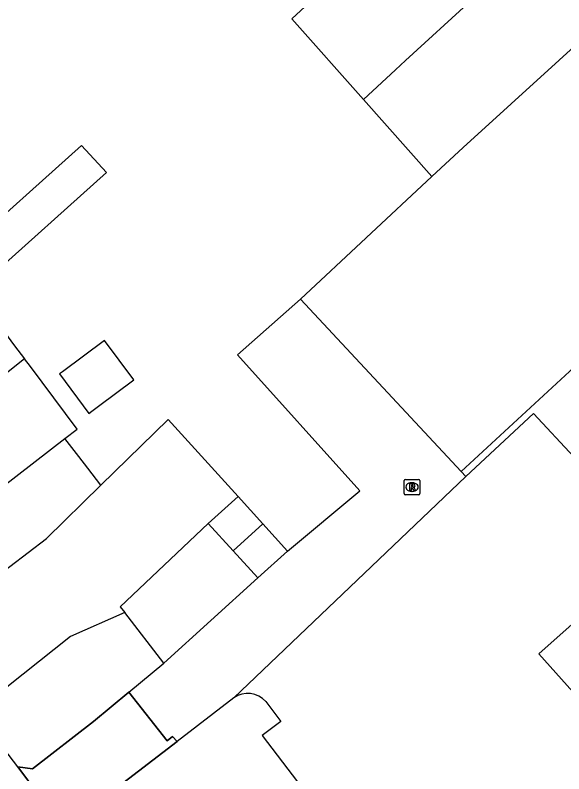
# Model space of a CAD drawing. Extents: x 160664 to 161506, y 382245 to 383288.
# Drawn here: x 161212.91 to 161248.42, y 383063.78 to 383112.9 of the extents above; entities that cross this region are included whole.
import ezdxf

# ---------------------------------------------------------------- set-up
doc = ezdxf.new("R2010")
doc.units = 0
for name, color, linetype in [('IMGEO_Muur', 7, 'Continuous'), ('IMGEO_Pand', 7, 'Continuous'), ('IMGEO_Pand_overbouw', 7, 'Continuous'), ('IMGEO_Rijbaan_lokaal_open', 7, 'Continuous'), ('IMGEO_Rioolput', 7, 'Continuous'), ('IMGEO_Voetpad_open', 7, 'Continuous')]:
    doc.layers.add(name, color=color, linetype=linetype)

msp = doc.modelspace()

# ---------------------------------------------------------------- linework, layer by layer
at = {"layer": 'IMGEO_Muur'}
msp.add_lwpolyline([(161222.536, 383070.95), (161228.61, 383076.46)], dxfattribs=at)
at = {"layer": 'IMGEO_Pand'}
for points in [[(161235.451, 383107.442), (161230.815, 383112.669), (161233.102, 383114.801), (161238.214, 383119.565), (161241.35, 383122.489)], [(161246.675, 383117.763), (161238.183, 383109.955), (161237.533, 383109.357), (161235.451, 383107.442)], [(161251.232, 383112.821), (161241.897, 383104.34), (161239.877, 383102.451)], [(161239.877, 383102.451), (161235.451, 383107.442)], [(161211.014, 383095.714), (161218.826, 383102.703), (161217.212, 383104.459), (161209.4, 383097.471)], [(161239.877, 383102.451), (161231.375, 383094.502)], [(161241.771, 383083.348), (161261.683, 383101.745)], [(161210.245, 383095.026), (161212.867, 383091.497), (161213.518, 383090.654)], [(161231.375, 383094.502), (161241.771, 383083.348)], [(161215.784, 383089.668), (161217.679, 383087.118), (161217.864, 383087.255), (161218.299, 383087.579), (161220.589, 383089.28), (161218.694, 383091.83), (161215.969, 383089.805), (161215.784, 383089.668)], [(161213.518, 383090.654), (161200.697, 383080.425)], [(161216.123, 383085.491), (161216.914, 383086.103), (161213.904, 383090.154), (161213.518, 383090.654)], [(161218.459, 383082.467), (161222.809, 383086.73), (161227.335, 383081.737)], [(161254.296, 383078.689), (161246.453, 383087.105), (161242.076, 383083.021)], [(161203.988, 383076.113), (161216.123, 383085.491)], [(161218.459, 383082.467), (161217.613, 383083.562), (161217.019, 383084.331), (161216.123, 383085.491)], [(161241.771, 383083.348), (161242.076, 383083.021)], [(161206.611, 383072.677), (161214.938, 383079.016), (161218.459, 383082.467)], [(161227.335, 383081.737), (161225.408, 383079.989)], [(161227.335, 383081.737), (161228.936, 383079.972)], [(161225.408, 383079.989), (161219.709, 383074.597), (161220.004, 383074.217)], [(161225.408, 383079.989), (161227.009, 383078.225)], [(161228.936, 383079.972), (161227.009, 383078.225)], [(161228.936, 383079.972), (161230.536, 383078.207)], [(161227.009, 383078.225), (161228.61, 383076.46)], [(161228.61, 383076.46), (161230.536, 383078.207)], [(161246.81, 383071.55), (161250.323, 383074.687), (161253.976, 383070.595), (161250.463, 383067.459), (161246.81, 383071.55)], [(161220.004, 383074.217), (161216.498, 383072.665), (161210.337, 383067.796)], [(161222.536, 383070.95), (161220.004, 383074.217)], [(161220.273, 383069.067), (161222.536, 383070.95)], [(161213.071, 383064.235), (161214.025, 383064.105), (161217.984, 383067.161), (161220.273, 383069.067)], [(161227.068, 383068.696), (161223.394, 383065.879)], [(161229.123, 383068.456), (161230.103, 383067.172), (161228.903, 383066.257), (161232.503, 383061.539)], [(161213.071, 383064.235), (161210.337, 383067.796)], [(161223.394, 383065.879), (161220.891, 383063.959), (161216.923, 383060.916), (161216.712, 383061.167), (161216.488, 383060.984), (161216.579, 383060.809), (161216.398, 383059.792)]]:
    msp.add_lwpolyline(points, dxfattribs=at)
msp.add_arc((161227.969, 383067.49), 1.505, 39.9312, 126.7462, dxfattribs=at)
at = {"layer": 'IMGEO_Pand_overbouw'}
msp.add_lwpolyline([(161223.394, 383065.879), (161223.102, 383066.191), (161222.74, 383065.906), (161220.273, 383069.067), (161217.984, 383067.161), (161214.025, 383064.105), (161213.071, 383064.235), (161216.398, 383059.792), (161216.579, 383060.809), (161216.488, 383060.984), (161216.712, 383061.167), (161216.923, 383060.916), (161220.891, 383063.959)], close=True, dxfattribs=at)
at = {"layer": 'IMGEO_Rijbaan_lokaal_open'}
for points in [[(161230.536, 383078.207), (161235.215, 383082.108), (161227.308, 383090.907), (161231.375, 383094.502)], [(161242.076, 383083.021), (161227.068, 383068.696)], [(161228.61, 383076.46), (161222.536, 383070.95)], [(161220.273, 383069.067), (161222.74, 383065.906), (161223.102, 383066.191), (161223.394, 383065.879)]]:
    msp.add_lwpolyline(points, dxfattribs=at)
at = {"layer": 'IMGEO_Rioolput'}
for p, q in [((161238.094, 383081.92), (161238.094, 383082.772)), ((161238.169, 383082.846), (161239.021, 383082.846)), ((161239.095, 383082.772), (161239.095, 383081.92)), ((161238.582, 383082.626), (161238.607, 383082.626)), ((161239.021, 383081.846), (161238.169, 383081.846)), ((161238.605, 383082.066), (161238.58, 383082.066))]:
    msp.add_line(p, q, dxfattribs=at)
for points in [[(161238.094, 383081.92), (161238.094, 383082.772)], [(161238.169, 383082.846), (161239.021, 383082.846)], [(161239.095, 383082.772), (161239.095, 383081.92)], [(161238.683, 383082.544), (161238.431, 383082.546), (161238.431, 383082.146)], [(161238.431, 383082.146), (161238.555, 383082.146), (161238.555, 383082.308), (161238.566, 383082.308)], [(161238.609, 383082.465), (161238.555, 383082.465), (161238.555, 383082.384)], [(161238.555, 383082.384), (161238.607, 383082.384)], [(161238.613, 383082.279), (161238.684, 383082.146), (161238.824, 383082.146), (161238.759, 383082.272)], [(161239.021, 383081.846), (161238.169, 383081.846)]]:
    msp.add_lwpolyline(points, dxfattribs=at)
for centre, radius, start, end in [((161238.171, 383082.77), 0.0765, 91.552, 178.448), ((161238.171, 383082.77), 0.0765, 91.552, 178.448), ((161239.019, 383082.77), 0.0765, 1.552, 88.448), ((161239.019, 383082.77), 0.0765, 1.552, 88.448), ((161238.565, 383082.255), 0.0533, 26.0293, 88.6989), ((161238.591, 383082.573), 0.19, 274.7715, 282.9687), ((161238.615, 383082.369), 0.0964, 77.0061, 93.1865), ((161238.629, 383082.426), 0.0378, 276.6634, 79.6772), ((161238.682, 383082.434), 0.109, 350.3612, 89.416), ((161238.68, 383082.434), 0.112, 277.5842, 350.9817), ((161238.664, 383082.219), 0.108, 29.5134, 73.7905), ((161238.171, 383081.922), 0.0765, 181.552, 268.448), ((161238.171, 383081.922), 0.0765, 181.552, 268.448), ((161239.019, 383081.922), 0.0765, 271.552, 358.448), ((161239.019, 383081.922), 0.0765, 271.552, 358.448)]:
    msp.add_arc(centre, radius, start, end, dxfattribs=at)
for centre, major_axis, ratio, start_param, end_param in [((161238.581, 383082.346), (-0.387, 0.002), 0.722429, 4.712389, 7.853982), ((161238.606, 383082.346), (-0.39, 0.002), 0.717154, 1.570796, 4.712389)]:
    msp.add_ellipse(centre, major_axis=major_axis, ratio=ratio, start_param=start_param, end_param=end_param, dxfattribs=at)
at = {"layer": 'IMGEO_Voetpad_open'}
msp.add_lwpolyline([(161216.398, 383059.792), (161213.071, 383064.235)], dxfattribs=at)

doc.saveas('drawing.dxf')
